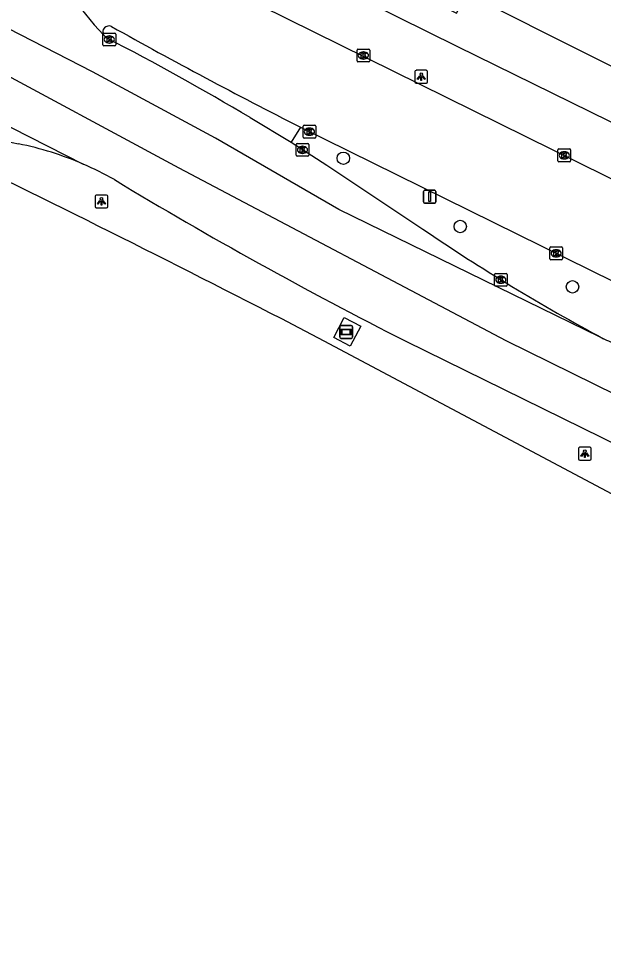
# Model space of a CAD drawing. Extents: x 160356 to 161355, y 381727 to 382845.
# Drawn here: x 160425 to 160471, y 381953 to 382025.3 of the extents above; entities that cross this region are included whole.
import ezdxf

# ---------------------------------------------------------------- set-up
doc = ezdxf.new("R2010")
doc.units = 0
for name, color, linetype in [('IMGEO_Boom', 7, 'Continuous'), ('IMGEO_Kolk', 7, 'Continuous'), ('IMGEO_Lichtpunt', 7, 'Continuous'), ('IMGEO_Pand', 7, 'Continuous'), ('IMGEO_Reclamebord', 7, 'Continuous'), ('IMGEO_Rijbaan_lokaal_open', 7, 'Continuous'), ('IMGEO_Rijbaan_regionaal_gesloten', 7, 'Continuous'), ('IMGEO_Verkeersbordpaal', 7, 'Continuous'), ('IMGEO_Verkeerseiland_open', 7, 'Continuous'), ('IMGEO_Voetpad_open', 7, 'Continuous')]:
    doc.layers.add(name, color=color, linetype=linetype)

msp = doc.modelspace()

# ---------------------------------------------------------------- linework, layer by layer
at = {"layer": 'IMGEO_Boom'}
for centre in [(160450.539, 382014.365), (160459.715, 382009.005), (160468.53, 382004.27)]:
    msp.add_circle(centre, 0.489, dxfattribs=at)
at = {"layer": 'IMGEO_Kolk'}
for p, q in [((160431.738, 382024.189), (160432.59, 382024.189)), ((160431.663, 382023.263), (160431.663, 382024.115)), ((160432.151, 382023.969), (160432.176, 382023.969)), ((160432.664, 382024.115), (160432.664, 382023.263)), ((160432.59, 382023.189), (160431.738, 382023.189)), ((160432.174, 382023.409), (160432.149, 382023.409)), ((160451.609, 382022.005), (160451.609, 382022.857)), ((160451.684, 382022.931), (160452.536, 382022.931)), ((160452.61, 382022.857), (160452.61, 382022.005)), ((160452.12, 382022.151), (160452.095, 382022.151)), ((160452.097, 382022.711), (160452.122, 382022.711)), ((160452.536, 382021.931), (160451.684, 382021.931)), ((160447.448, 382016.952), (160448.3, 382016.952)), ((160447.373, 382016.026), (160447.373, 382016.878)), ((160447.861, 382016.732), (160447.886, 382016.732)), ((160448.374, 382016.878), (160448.374, 382016.026)), ((160446.9, 382015.524), (160447.752, 382015.524)), ((160448.3, 382015.952), (160447.448, 382015.952)), ((160447.884, 382016.172), (160447.859, 382016.172)), ((160446.825, 382014.598), (160446.825, 382015.45)), ((160447.313, 382015.304), (160447.338, 382015.304)), ((160447.826, 382015.45), (160447.826, 382014.598)), ((160467.381, 382014.165), (160467.381, 382015.017)), ((160467.456, 382015.091), (160468.308, 382015.091)), ((160467.869, 382014.871), (160467.894, 382014.871)), ((160468.382, 382015.017), (160468.382, 382014.165)), ((160447.752, 382014.524), (160446.9, 382014.524)), ((160447.336, 382014.744), (160447.311, 382014.744)), ((160468.308, 382014.091), (160467.456, 382014.091)), ((160467.892, 382014.311), (160467.867, 382014.311)), ((160466.747, 382006.476), (160466.747, 382007.328)), ((160466.822, 382007.402), (160467.674, 382007.402)), ((160467.235, 382007.182), (160467.26, 382007.182)), ((160467.748, 382007.328), (160467.748, 382006.476)), ((160467.674, 382006.402), (160466.822, 382006.402)), ((160467.258, 382006.622), (160467.233, 382006.622)), ((160462.397, 382004.401), (160462.397, 382005.253)), ((160462.472, 382005.327), (160463.324, 382005.327)), ((160462.885, 382005.107), (160462.91, 382005.107)), ((160463.398, 382005.253), (160463.398, 382004.401)), ((160463.324, 382004.327), (160462.472, 382004.327)), ((160462.908, 382004.547), (160462.883, 382004.547))]:
    msp.add_line(p, q, dxfattribs=at)
for points in [[(160431.738, 382024.189), (160432.59, 382024.189)], [(160431.663, 382023.263), (160431.663, 382024.115)], [(160431.984, 382023.889), (160432.107, 382023.889), (160432.107, 382023.738), (160432.237, 382023.889), (160432.401, 382023.889), (160432.255, 382023.738), (160432.408, 382023.489), (160432.256, 382023.489), (160432.171, 382023.653), (160432.107, 382023.586), (160432.107, 382023.489), (160431.984, 382023.489), (160431.984, 382023.889)], [(160432.664, 382024.115), (160432.664, 382023.263)], [(160432.59, 382023.189), (160431.738, 382023.189)], [(160451.609, 382022.005), (160451.609, 382022.857)], [(160451.684, 382022.931), (160452.536, 382022.931)], [(160452.61, 382022.857), (160452.61, 382022.005)], [(160451.93, 382022.631), (160452.053, 382022.631), (160452.053, 382022.48), (160452.183, 382022.631), (160452.347, 382022.631), (160452.201, 382022.48), (160452.354, 382022.231), (160452.202, 382022.231), (160452.117, 382022.395), (160452.053, 382022.328), (160452.053, 382022.231), (160451.93, 382022.231), (160451.93, 382022.631)], [(160452.536, 382021.931), (160451.684, 382021.931)], [(160447.448, 382016.952), (160448.3, 382016.952)], [(160447.373, 382016.026), (160447.373, 382016.878)], [(160447.694, 382016.652), (160447.817, 382016.652), (160447.817, 382016.501), (160447.947, 382016.652), (160448.111, 382016.652), (160447.965, 382016.501), (160448.118, 382016.252), (160447.966, 382016.252), (160447.881, 382016.416), (160447.817, 382016.349), (160447.817, 382016.252), (160447.694, 382016.252), (160447.694, 382016.652)], [(160448.374, 382016.878), (160448.374, 382016.026)], [(160446.9, 382015.524), (160447.752, 382015.524)], [(160448.3, 382015.952), (160447.448, 382015.952)], [(160446.825, 382014.598), (160446.825, 382015.45)], [(160447.146, 382015.224), (160447.269, 382015.224), (160447.269, 382015.073), (160447.399, 382015.224), (160447.563, 382015.224), (160447.417, 382015.073), (160447.57, 382014.824), (160447.418, 382014.824), (160447.333, 382014.988), (160447.269, 382014.921), (160447.269, 382014.824), (160447.146, 382014.824), (160447.146, 382015.224)], [(160447.826, 382015.45), (160447.826, 382014.598)], [(160467.381, 382014.165), (160467.381, 382015.017)], [(160467.456, 382015.091), (160468.308, 382015.091)], [(160467.702, 382014.791), (160467.825, 382014.791), (160467.825, 382014.64), (160467.955, 382014.791), (160468.119, 382014.791), (160467.973, 382014.64), (160468.126, 382014.391), (160467.974, 382014.391), (160467.889, 382014.555), (160467.825, 382014.488), (160467.825, 382014.391), (160467.702, 382014.391), (160467.702, 382014.791)], [(160468.382, 382015.017), (160468.382, 382014.165)], [(160447.752, 382014.524), (160446.9, 382014.524)], [(160468.308, 382014.091), (160467.456, 382014.091)], [(160466.747, 382006.476), (160466.747, 382007.328)], [(160466.822, 382007.402), (160467.674, 382007.402)], [(160467.068, 382007.102), (160467.191, 382007.102), (160467.191, 382006.951), (160467.321, 382007.102), (160467.485, 382007.102), (160467.339, 382006.951), (160467.492, 382006.702), (160467.34, 382006.702), (160467.255, 382006.866), (160467.191, 382006.799), (160467.191, 382006.702), (160467.068, 382006.702), (160467.068, 382007.102)], [(160467.748, 382007.328), (160467.748, 382006.476)], [(160467.674, 382006.402), (160466.822, 382006.402)], [(160462.397, 382004.401), (160462.397, 382005.253)], [(160462.472, 382005.327), (160463.324, 382005.327)], [(160462.718, 382005.027), (160462.841, 382005.027), (160462.841, 382004.876), (160462.971, 382005.027), (160463.135, 382005.027), (160462.989, 382004.876), (160463.142, 382004.627), (160462.99, 382004.627), (160462.905, 382004.791), (160462.841, 382004.724), (160462.841, 382004.627), (160462.718, 382004.627), (160462.718, 382005.027)], [(160463.398, 382005.253), (160463.398, 382004.401)], [(160463.324, 382004.327), (160462.472, 382004.327)]]:
    msp.add_lwpolyline(points, dxfattribs=at)
for centre, start, end in [((160431.74, 382024.113), 91.55205, 178.44795), ((160431.74, 382024.113), 91.55205, 178.44795), ((160432.588, 382024.113), 1.55205, 88.44795), ((160432.588, 382024.113), 1.55205, 88.44795), ((160431.74, 382023.265), 181.55205, 268.44795), ((160431.74, 382023.265), 181.55205, 268.44795), ((160432.588, 382023.265), 271.55205, 358.44795), ((160432.588, 382023.265), 271.55205, 358.44795), ((160451.686, 382022.855), 91.55205, 178.44795), ((160451.686, 382022.855), 91.55205, 178.44795), ((160452.534, 382022.855), 1.55205, 88.44795), ((160452.534, 382022.855), 1.55205, 88.44795), ((160451.686, 382022.007), 181.55205, 268.44795), ((160451.686, 382022.007), 181.55205, 268.44795), ((160452.534, 382022.007), 271.55205, 358.44795), ((160452.534, 382022.007), 271.55205, 358.44795), ((160447.45, 382016.876), 91.55205, 178.44795), ((160447.45, 382016.876), 91.55205, 178.44795), ((160448.298, 382016.876), 1.55205, 88.44795), ((160448.298, 382016.876), 1.55205, 88.44795), ((160446.902, 382015.448), 91.55205, 178.44795), ((160446.902, 382015.448), 91.55205, 178.44795), ((160447.45, 382016.028), 181.55205, 268.44795), ((160447.45, 382016.028), 181.55205, 268.44795), ((160447.75, 382015.448), 1.55205, 88.44795), ((160447.75, 382015.448), 1.55205, 88.44795), ((160448.298, 382016.028), 271.55205, 358.44795), ((160448.298, 382016.028), 271.55205, 358.44795), ((160467.458, 382015.015), 91.55205, 178.44795), ((160467.458, 382015.015), 91.55205, 178.44795), ((160468.306, 382015.015), 1.55205, 88.44795), ((160468.306, 382015.015), 1.55205, 88.44795), ((160446.902, 382014.6), 181.55205, 268.44795), ((160446.902, 382014.6), 181.55205, 268.44795), ((160447.75, 382014.6), 271.55205, 358.44795), ((160447.75, 382014.6), 271.55205, 358.44795), ((160467.458, 382014.167), 181.55205, 268.44795), ((160467.458, 382014.167), 181.55205, 268.44795), ((160468.306, 382014.167), 271.55205, 358.44795), ((160468.306, 382014.167), 271.55205, 358.44795), ((160466.824, 382007.326), 91.55205, 178.44795), ((160466.824, 382007.326), 91.55205, 178.44795), ((160467.672, 382007.326), 1.55205, 88.44795), ((160467.672, 382007.326), 1.55205, 88.44795), ((160466.824, 382006.478), 181.55205, 268.44795), ((160466.824, 382006.478), 181.55205, 268.44795), ((160467.672, 382006.478), 271.55205, 358.44795), ((160467.672, 382006.478), 271.55205, 358.44795), ((160462.474, 382005.251), 91.55205, 178.44795), ((160462.474, 382005.251), 91.55205, 178.44795), ((160463.322, 382005.251), 1.55205, 88.44795), ((160463.322, 382005.251), 1.55205, 88.44795), ((160462.474, 382004.403), 181.55205, 268.44795), ((160462.474, 382004.403), 181.55205, 268.44795), ((160463.322, 382004.403), 271.55205, 358.44795), ((160463.322, 382004.403), 271.55205, 358.44795)]:
    msp.add_arc(centre, 0.0765, start, end, dxfattribs=at)
for centre, major_axis, ratio, start_param, end_param in [((160432.15, 382023.689), (-0.387, 0.002), 0.722429, 4.712389, 7.853982), ((160432.175, 382023.689), (-0.39, 0.002), 0.717154, 1.570796, 4.712389), ((160452.096, 382022.431), (-0.387, 0.002), 0.722429, 4.712389, 7.853982), ((160452.121, 382022.431), (-0.39, 0.002), 0.717154, 1.570796, 4.712389), ((160447.86, 382016.452), (-0.387, 0.002), 0.722429, 4.712389, 7.853982), ((160447.885, 382016.452), (-0.39, 0.002), 0.717154, 1.570796, 4.712389), ((160447.312, 382015.024), (-0.387, 0.002), 0.722429, 4.712389, 7.853982), ((160447.337, 382015.024), (-0.39, 0.002), 0.717154, 1.570796, 4.712389), ((160467.868, 382014.591), (-0.387, 0.002), 0.722429, 4.712389, 7.853982), ((160467.893, 382014.591), (-0.39, 0.002), 0.717154, 1.570796, 4.712389), ((160467.234, 382006.902), (-0.387, 0.002), 0.722429, 4.712389, 7.853982), ((160467.259, 382006.902), (-0.39, 0.002), 0.717154, 1.570796, 4.712389), ((160462.884, 382004.827), (-0.387, 0.002), 0.722429, 4.712389, 7.853982), ((160462.909, 382004.827), (-0.39, 0.002), 0.717154, 1.570796, 4.712389)]:
    msp.add_ellipse(centre, major_axis=major_axis, ratio=ratio, start_param=start_param, end_param=end_param, dxfattribs=at)
at = {"layer": 'IMGEO_Lichtpunt'}
for p, q in [((160456.155, 382021.17), (160456.155, 382020.363)), ((160456.155, 382021.17), (160456.155, 382020.363)), ((160457.057, 382021.265), (160456.249, 382021.265)), ((160457.057, 382021.265), (160456.249, 382021.265)), ((160457.151, 382020.363), (160457.151, 382021.17)), ((160457.151, 382020.363), (160457.151, 382021.17)), ((160456.249, 382020.269), (160457.057, 382020.269)), ((160456.249, 382020.269), (160457.057, 382020.269)), ((160431.042, 382011.381), (160431.042, 382010.574)), ((160431.042, 382011.381), (160431.042, 382010.574)), ((160431.944, 382011.476), (160431.136, 382011.476)), ((160431.944, 382011.476), (160431.136, 382011.476)), ((160432.038, 382010.574), (160432.038, 382011.381)), ((160432.038, 382010.574), (160432.038, 382011.381)), ((160431.136, 382010.48), (160431.944, 382010.48)), ((160431.136, 382010.48), (160431.944, 382010.48)), ((160469.9, 381991.676), (160469.092, 381991.676)), ((160469.9, 381991.676), (160469.092, 381991.676)), ((160468.998, 381991.581), (160468.998, 381990.774)), ((160468.998, 381991.581), (160468.998, 381990.774)), ((160469.994, 381990.774), (160469.994, 381991.581)), ((160469.994, 381990.774), (160469.994, 381991.581)), ((160469.092, 381990.68), (160469.9, 381990.68)), ((160469.092, 381990.68), (160469.9, 381990.68))]:
    msp.add_line(p, q, dxfattribs=at)
for points in [[(160456.529, 382020.834), (160456.568, 382020.806), (160456.38, 382020.544), (160456.342, 382020.571), (160456.529, 382020.834)], [(160456.631, 382020.786), (160456.678, 382020.786), (160456.678, 382020.464), (160456.631, 382020.464), (160456.631, 382020.786)], [(160456.741, 382020.806), (160456.779, 382020.833), (160456.966, 382020.571), (160456.927, 382020.543), (160456.741, 382020.806)], [(160431.416, 382011.045), (160431.455, 382011.017), (160431.267, 382010.755), (160431.229, 382010.782), (160431.416, 382011.045)], [(160431.518, 382010.997), (160431.565, 382010.997), (160431.565, 382010.675), (160431.518, 382010.675), (160431.518, 382010.997)], [(160431.628, 382011.017), (160431.666, 382011.044), (160431.853, 382010.782), (160431.814, 382010.754), (160431.628, 382011.017)], [(160469.372, 381991.245), (160469.411, 381991.217), (160469.223, 381990.955), (160469.185, 381990.982), (160469.372, 381991.245)], [(160469.474, 381991.197), (160469.521, 381991.197), (160469.521, 381990.875), (160469.474, 381990.875), (160469.474, 381991.197)], [(160469.584, 381991.217), (160469.622, 381991.244), (160469.809, 381990.982), (160469.77, 381990.954), (160469.584, 381991.217)]]:
    msp.add_lwpolyline(points, dxfattribs=at)
for centre in [(160456.654, 382020.968), (160431.541, 382011.179), (160469.497, 381991.379)]:
    msp.add_circle(centre, 0.0994, dxfattribs=at)
for centre, start, end in [((160456.249, 382021.17), 90, 180), ((160456.249, 382021.17), 90, 180), ((160457.057, 382021.17), 0, 90), ((160457.057, 382021.17), 0, 90), ((160456.249, 382020.363), 180, 270), ((160456.249, 382020.363), 180, 270), ((160457.057, 382020.363), 270, 0), ((160457.057, 382020.363), 270, 360), ((160431.136, 382011.381), 90, 180), ((160431.136, 382011.381), 90, 180), ((160431.944, 382011.381), 0, 90), ((160431.944, 382011.381), 0, 90), ((160431.136, 382010.574), 180, 270), ((160431.136, 382010.574), 180, 270), ((160431.944, 382010.574), 270, 0), ((160431.944, 382010.574), 270, 360), ((160469.092, 381991.581), 90, 180), ((160469.092, 381991.581), 90, 180), ((160469.9, 381991.581), 0, 90), ((160469.9, 381991.581), 0, 90), ((160469.092, 381990.774), 180, 270), ((160469.092, 381990.774), 180, 270), ((160469.9, 381990.774), 270, 0), ((160469.9, 381990.774), 270, 360)]:
    msp.add_arc(centre, 0.0946, start, end, dxfattribs=at)
at = {"layer": 'IMGEO_Pand'}
msp.add_lwpolyline([(160467.763, 382065.943), (160453.202, 382036.961), (160457.345, 382034.882), (160455.535, 382031.265), (160454.11, 382028.419), (160459.424, 382025.758), (160460.202, 382027.329), (160509.315, 382002.675)], dxfattribs=at)
at = {"layer": 'IMGEO_Reclamebord'}
for p, q in [((160450.256, 382000.329), (160450.256, 382001.129)), ((160450.256, 382001.129), (160450.256, 382000.329)), ((160450.356, 382001.229), (160451.146, 382001.229)), ((160451.146, 382001.229), (160450.356, 382001.229)), ((160451.246, 382001.129), (160451.246, 382000.329)), ((160451.246, 382000.329), (160451.246, 382001.129)), ((160451.146, 382000.229), (160450.356, 382000.229)), ((160450.356, 382000.229), (160451.146, 382000.229))]:
    msp.add_line(p, q, dxfattribs=at)
for points in [[(160450.357, 382000.961), (160451.145, 382000.961), (160451.145, 382000.497), (160450.357, 382000.497), (160450.357, 382000.961)], [(160450.422, 382000.896), (160450.422, 382000.562), (160451.08, 382000.562), (160451.08, 382000.896), (160450.422, 382000.896)]]:
    msp.add_lwpolyline(points, dxfattribs=at)
for centre, start, end in [((160450.356, 382001.129), 90, 180), ((160450.356, 382001.129), 90, 180), ((160451.146, 382001.129), 0, 90), ((160451.146, 382001.129), 360, 90), ((160450.356, 382000.329), 180, 270), ((160450.356, 382000.329), 180, 270), ((160451.146, 382000.329), 270, 0), ((160451.146, 382000.329), 270, 0)]:
    msp.add_arc(centre, 0.1, start, end, dxfattribs=at)
at = {"layer": 'IMGEO_Rijbaan_lokaal_open'}
for points in [[(160444.04, 382026.363), (160504.52, 381996.501)], [(160447.16, 382016.805), (160481.251, 382000), (160498.999, 381991.333), (160504.347, 381988.735)]]:
    msp.add_lwpolyline(points, dxfattribs=at)
for centre, radius, start, end in [((160432.132, 382024.259), 0.49, 65.91434, 206.45982), ((160641.294, 382399.006), 428.679, 240.82648, 243.07228)]:
    msp.add_arc(centre, radius, start, end, dxfattribs=at)
at = {"layer": 'IMGEO_Rijbaan_regionaal_gesloten'}
for points in [[(160470.966, 382000.2), (160470.66, 382000.348), (160450.169, 382010.348), (160440.51, 382015.937), (160430.85, 382021.147), (160416.645, 382028.442), (160389.625, 382042.303), (160373.577, 382050.173)], [(160371.881, 382047.489), (160375.217, 382045.862), (160386.708, 382039.893), (160421.758, 382022.143), (160437.621, 382013.617), (160463.286, 382000.069), (160480.616, 381991.543), (160502.506, 381980.754), (160574.526, 381945.414), (160603.508, 381931.151), (160621.946, 381922.116), (160644.778, 381911.361)], [(160369.958, 382044.494), (160397.817, 382030.359), (160430.121, 382013.902)], [(160431.694, 382024.041), (160431.963, 382023.801)], [(160443.222, 382017.551), (160446.448, 382015.625)], [(160446.448, 382015.625), (160449.235, 382013.814), (160456.78, 382008.796)], [(160505.14, 381970.214), (160500, 381972.943), (160498.82, 381973.569), (160449.024, 382000), (160446.592, 382001.291)], [(160455.444, 382000), (160500, 381978.108), (160500.917, 381977.657), (160539.534, 381958.684)], [(160533.77, 381969.346), (160504.124, 381983.908), (160500, 381985.934), (160471.374, 382000), (160471.23, 382000.07), (160470.966, 382000.2)]]:
    msp.add_lwpolyline(points, dxfattribs=at)
for centre, radius, start, end in [((160461.344, 382051.063), 40.116, 210.02836, 222.34547), ((159845.315, 380834.09), 1312.97, 62.74499, 65.561991), ((160334.295, 381834.593), 212.929, 59.23203, 62.69766), ((160432.901, 382054.668), 39.955, 247.135, 258.63428), ((160419.991, 381990.48), 25.519, 66.61063, 78.61729), ((160420.102, 381990.69), 25.282, 60.46114, 66.65273), ((160611.235, 382307.927), 345.094, 238.81918, 243.16352), ((160545.71, 382139.554), 158.134, 235.7799, 241.7926)]:
    msp.add_arc(centre, radius, start, end, dxfattribs=at)
at = {"layer": 'IMGEO_Verkeersbordpaal'}
for p, q in [((160456.818, 382010.948), (160456.818, 382011.748)), ((160456.818, 382011.748), (160456.818, 382010.948)), ((160456.918, 382011.848), (160457.708, 382011.848)), ((160457.708, 382011.848), (160456.918, 382011.848)), ((160457.808, 382011.748), (160457.808, 382010.948)), ((160457.808, 382010.948), (160457.808, 382011.748)), ((160457.708, 382010.848), (160456.918, 382010.848)), ((160456.918, 382010.848), (160457.708, 382010.848))]:
    msp.add_line(p, q, dxfattribs=at)
msp.add_lwpolyline([(160457.238, 382011.723), (160457.388, 382011.723), (160457.388, 382010.973), (160457.238, 382010.973), (160457.238, 382011.723)], dxfattribs=at)
for centre, start, end in [((160456.918, 382011.748), 90, 180), ((160456.918, 382011.748), 90, 180), ((160457.708, 382011.748), 0, 90), ((160457.708, 382011.748), 360, 90), ((160456.918, 382010.948), 180, 270), ((160456.918, 382010.948), 180, 270), ((160457.708, 382010.948), 270, 0), ((160457.708, 382010.948), 270, 0)]:
    msp.add_arc(centre, 0.1, start, end, dxfattribs=at)
at = {"layer": 'IMGEO_Verkeerseiland_open'}
msp.add_lwpolyline([(160447.16, 382016.805), (160446.448, 382015.625)], dxfattribs=at)
at = {"layer": 'IMGEO_Voetpad_open'}
for points in [[(160498.2, 382004.121), (160459.519, 382023.117), (160443.07, 382031.277), (160444.03, 382033.206), (160442.897, 382033.686)], [(160451.076, 381999.612), (160449.777, 382000.298), (160450.603, 382001.861), (160451.902, 382001.175), (160451.076, 381999.612)]]:
    msp.add_lwpolyline(points, dxfattribs=at)

doc.saveas('drawing.dxf')
